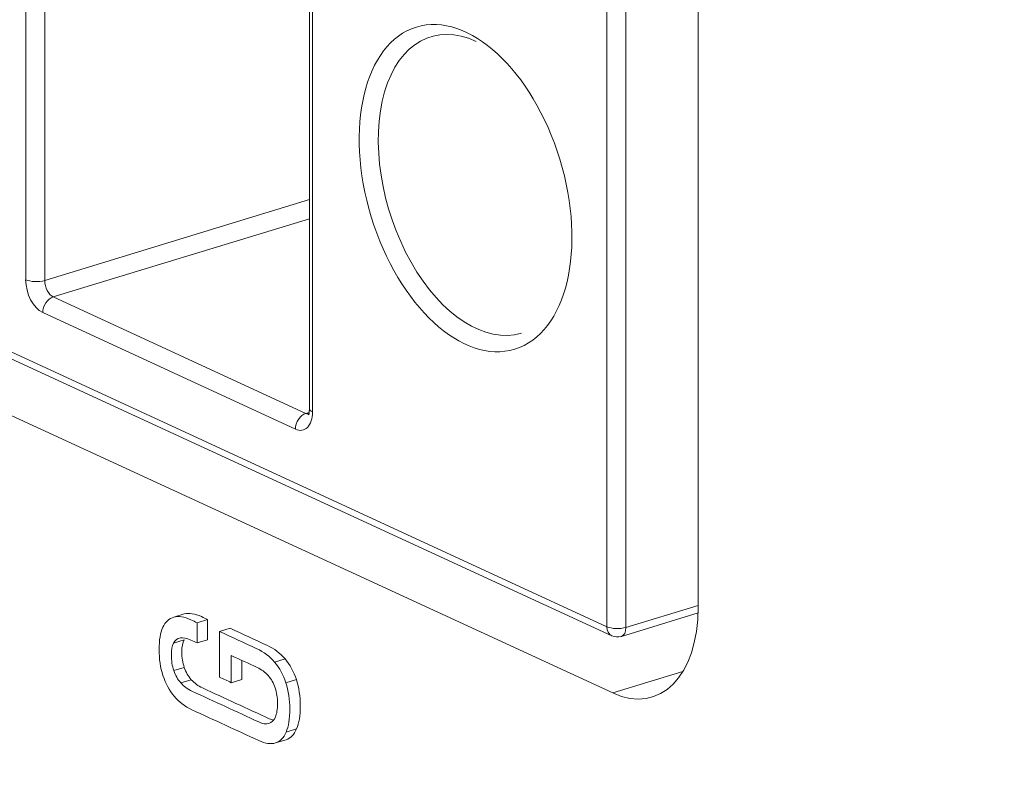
# Model space of a CAD drawing. Header units: millimetres. Extents: x 990 to 1809, y 0 to 562.
# Tile 501 of 550: x 1617.31 to 1624.59, y 154.67 to 160.2. Entities that reach past the tile are written whole.
import ezdxf

# ---------------------------------------------------------------- set-up
doc = ezdxf.new("R2010")
doc.units = ezdxf.units.MM
doc.layers.add('1', color=7, linetype='Continuous', true_color=0xffffff)
doc.layers.add('10', color=7, linetype='Continuous')

msp = doc.modelspace()

# ---------------------------------------------------------------- linework, layer by layer
at = {"layer": '1', "color": 7, "linetype": 'Continuous', "lineweight": 18}
for p, q in [((1622.3249, 155.8506), (1622.3249, 164.9708)), ((1604.5813, 163.1087), (1621.6937, 155.2149)), ((1618.5246, 155.7993), (1618.447, 155.7756)), ((1618.6975, 155.7583), (1618.6199, 155.7346)), ((1618.8629, 155.6935), (1618.7853, 155.6698)), ((1618.5236, 155.6081), (1618.4461, 155.5844)), ((1618.6975, 155.6092), (1618.6199, 155.5855)), ((1619.2705, 155.4662), (1619.193, 155.4425)), ((1618.5246, 155.404), (1618.447, 155.3803)), ((1621.6937, 155.2149), (1622.2117, 155.3732)), ((1618.5767, 155.313), (1618.4992, 155.2893)), ((1618.9502, 155.3148), (1618.8726, 155.2911)), ((1619.3539, 155.3135), (1619.2764, 155.2898)), ((1619.3555, 154.949), (1619.278, 154.9253)), ((1619.2771, 154.869), (1619.1995, 154.8453))]:
    msp.add_line(p, q, dxfattribs=at)
msp.add_ellipse((1621.6937, 156.1417), major_axis=(0.2922, -0.9564), ratio=0.585049, start_param=5.80191, end_param=7.372706, dxfattribs=at)
for points, knots in [([(1602.3029, 176.4155), (1610.893, 172.4529), (1619.4832, 168.4903), (1632.3685, 162.5465), (1638.8111, 159.5745), (1645.2538, 156.6026), (1648.4751, 155.1166), (1649.5489, 154.6213), (1651.1595, 153.8783), (1651.6964, 153.6306), (1652.3675, 153.3211), (1652.5017, 153.2591), (1652.703, 153.1662), (1652.7701, 153.1353), (1652.8708, 153.0888), (1652.9043, 153.0734), (1652.9548, 153.0502), (1652.9716, 153.0425), (1652.9927, 153.0329), (1652.997, 153.031), (1653.0057, 153.0274), (1653.0147, 153.024), (1653.0242, 153.021), (1653.034, 153.0182), (1653.0391, 153.0169), (1653.0542, 153.0129), (1653.0641, 153.0101), (1653.0835, 153.0043), (1653.0931, 153.0012), (1653.1219, 152.992), (1653.1412, 152.9857), (1653.1988, 152.9667), (1653.2371, 152.9537), (1653.3514, 152.9131), (1653.4268, 152.8844), (1653.6514, 152.7941), (1653.7991, 152.7285), (1653.9456, 152.6591)], [0, 0, 0, 0, 0.5, 0.5, 0.75, 0.875, 0.875, 0.9375, 0.9375, 0.96875, 0.96875, 0.976563, 0.976563, 0.980469, 0.980469, 0.982422, 0.982422, 0.983398, 0.983398, 0.983643, 0.983643, 0.983887, 0.984131, 0.984131, 0.984375, 0.984375, 0.984863, 0.984863, 0.985352, 0.985352, 0.986328, 0.986328, 0.988281, 0.988281, 0.992188, 0.992188, 1, 1, 1, 1]), ([(1618.447, 155.7756), (1618.4824, 155.7851), (1618.5249, 155.7785), (1618.5744, 155.7557), (1618.5896, 155.7487), (1618.6048, 155.7416), (1618.6199, 155.7346)], [0, 0, 0, 0, 0.5, 0.5, 0.5, 1, 1, 1, 1]), ([(1618.5246, 155.7993), (1618.56, 155.8088), (1618.6024, 155.8022), (1618.6519, 155.7794), (1618.6671, 155.7723), (1618.6823, 155.7653), (1618.6975, 155.7583)], [0, 0, 0, 0, 0.5, 0.5, 0.5, 1, 1, 1, 1]), ([(1618.3673, 155.343), (1618.3482, 155.4018), (1618.3386, 155.4663), (1618.3386, 155.6053), (1618.3479, 155.66), (1618.3663, 155.7005)], [0, 0, 0, 0, 0.5, 0.5, 1, 1, 1, 1]), ([(1618.8629, 155.6935), (1618.9549, 155.6511), (1619.047, 155.6086), (1619.139, 155.5661), (1619.1902, 155.5425), (1619.2341, 155.5092), (1619.2705, 155.4662)], [0, 0, 0, 0, 0.5, 0.5, 0.5, 1, 1, 1, 1]), ([(1618.6199, 155.5855), (1618.6048, 155.5925), (1618.5896, 155.5995), (1618.5744, 155.6065), (1618.5435, 155.6207), (1618.5173, 155.626), (1618.4956, 155.6223)], [0, 0, 0, 0, 0.5, 0.5, 0.5, 1, 1, 1, 1]), ([(1618.5236, 155.6081), (1618.5124, 155.5865), (1618.5067, 155.5566), (1618.5067, 155.5184), (1618.5067, 155.4769), (1618.5127, 155.4388), (1618.5246, 155.404)], [0, 0, 0, 0, 0.5, 0.5, 0.5, 1, 1, 1, 1]), ([(1618.7853, 155.6698), (1618.8774, 155.6274), (1618.9694, 155.5849), (1619.0615, 155.5424), (1619.1127, 155.5188), (1619.1565, 155.4855), (1619.193, 155.4425)], [0, 0, 0, 0, 0.5, 0.5, 0.5, 1, 1, 1, 1]), ([(1618.4461, 155.5844), (1618.4348, 155.5628), (1618.4291, 155.5329), (1618.4291, 155.4947), (1618.4291, 155.4532), (1618.4351, 155.4151), (1618.447, 155.3803)], [0, 0, 0, 0, 0.5, 0.5, 0.5, 1, 1, 1, 1]), ([(1619.1455, 155.343), (1619.1229, 155.3688), (1619.0957, 155.3889), (1619.064, 155.4035), (1619.0002, 155.433), (1618.9364, 155.4624), (1618.8726, 155.4919)], [0, 0, 0, 0, 0.5, 0.5, 0.5, 1, 1, 1, 1]), ([(1618.4992, 155.2893), (1618.5219, 155.2635), (1618.5494, 155.2432), (1618.5815, 155.2284), (1618.7463, 155.1524), (1618.911, 155.0764), (1619.0758, 155.0004), (1619.1049, 154.987), (1619.1298, 154.9834), (1619.1507, 154.9897)], [0, 0, 0, 0, 0.333333, 0.333333, 0.333333, 0.666667, 0.666667, 0.666667, 1, 1, 1, 1]), ([(1618.5767, 155.313), (1618.5995, 155.2872), (1618.627, 155.2669), (1618.6591, 155.2521), (1618.8238, 155.1761), (1618.9886, 155.1001), (1619.1534, 155.0241), (1619.164, 155.0191), (1619.1742, 155.0155), (1619.1838, 155.0133)], [0, 0, 0, 0, 0.422307, 0.422307, 0.422307, 0.844615, 0.844615, 0.844615, 1, 1, 1, 1]), ([(1619.1982, 155.0366), (1619.2091, 155.0616), (1619.2145, 155.0954), (1619.2145, 155.1796), (1619.2086, 155.2177), (1619.1969, 155.2524)], [0, 0, 0, 0, 0.5, 0.5, 1, 1, 1, 1]), ([(1619.2764, 155.2898), (1619.2954, 155.231), (1619.305, 155.1665), (1619.305, 155.025), (1619.296, 154.9679), (1619.278, 154.9253)], [0, 0, 0, 0, 0.5, 0.5, 1, 1, 1, 1]), ([(1619.3539, 155.3135), (1619.373, 155.2547), (1619.3826, 155.1902), (1619.3826, 155.0487), (1619.3736, 154.9916), (1619.3555, 154.949)], [0, 0, 0, 0, 0.5, 0.5, 1, 1, 1, 1]), ([(1619.1995, 154.8453), (1619.1652, 154.8347), (1619.124, 154.8405), (1619.0758, 154.8627), (1618.911, 154.9387), (1618.7463, 155.0147), (1618.5815, 155.0907), (1618.5303, 155.1143), (1618.4866, 155.1475), (1618.4503, 155.1904)], [0, 0, 0, 0, 0.333333, 0.333333, 0.333333, 0.666667, 0.666667, 0.666667, 1, 1, 1, 1])]:
    msp.add_open_spline(points, degree=3, knots=knots, dxfattribs=at)
for points in [[(1554.3022, 161.6948), (1582.5426, 148.6677), (1610.783, 135.6407), (1639.0234, 122.6136)], [(1618.3663, 155.7005), (1618.3848, 155.7411), (1618.4117, 155.7662), (1618.447, 155.7756)], [(1618.6975, 155.7583), (1618.6975, 155.7086), (1618.6975, 155.6589), (1618.6975, 155.6092)], [(1618.6199, 155.7346), (1618.6199, 155.6849), (1618.6199, 155.6352), (1618.6199, 155.5855)], [(1618.4956, 155.6223), (1618.4739, 155.6186), (1618.4574, 155.606), (1618.4461, 155.5844)], [(1618.7853, 155.3313), (1618.7853, 155.4441), (1618.7853, 155.557), (1618.7853, 155.6698)], [(1618.8726, 155.4919), (1618.8726, 155.4249), (1618.8726, 155.358), (1618.8726, 155.2911)], [(1619.2705, 155.4662), (1619.307, 155.4233), (1619.3348, 155.3724), (1619.3539, 155.3135)], [(1618.5246, 155.404), (1618.5366, 155.3692), (1618.5539, 155.3388), (1618.5767, 155.313)], [(1618.9502, 155.4561), (1618.9502, 155.409), (1618.9502, 155.3619), (1618.9502, 155.3148)], [(1619.193, 155.4425), (1619.2295, 155.3996), (1619.2572, 155.3487), (1619.2764, 155.2898)], [(1618.4503, 155.1904), (1618.4141, 155.2333), (1618.3864, 155.2841), (1618.3673, 155.343)], [(1618.447, 155.3803), (1618.459, 155.3455), (1618.4764, 155.3151), (1618.4992, 155.2893)], [(1618.8726, 155.2911), (1618.8435, 155.3045), (1618.8144, 155.3179), (1618.7853, 155.3313)], [(1619.1969, 155.2524), (1619.1852, 155.2871), (1619.168, 155.3173), (1619.1455, 155.343)], [(1619.1507, 154.9897), (1619.1715, 154.9961), (1619.1873, 155.0117), (1619.1982, 155.0366)], [(1619.278, 154.9253), (1619.26, 154.8826), (1619.2338, 154.8559), (1619.1995, 154.8453)], [(1619.3555, 154.949), (1619.3375, 154.9063), (1619.3114, 154.8796), (1619.2771, 154.869)]]:
    msp.add_open_spline(points, degree=3, dxfattribs=at)
at = {"layer": '10', "color": 7, "linetype": 'Continuous', "lineweight": 18}
for p, q in [((1604.1593, 163.7737), (1621.6504, 155.7052)), ((1604.195, 163.7066), (1621.686, 155.6381)), ((1621.6504, 155.7052), (1621.6504, 162.8513)), ((1621.7911, 162.8459), (1621.7911, 155.6998)), ((1617.3518, 161.7054), (1617.3518, 158.2721)), ((1617.4925, 161.7), (1617.4925, 158.2666)), ((1619.4502, 160.7508), (1619.4502, 157.3174)), ((1619.4727, 160.7271), (1619.4727, 157.2937)), ((1617.4925, 158.2666), (1619.4503, 158.8648)), ((1619.4503, 158.7237), (1617.5556, 158.1448)), ((1617.5556, 158.1448), (1619.424, 157.283)), ((1619.3464, 157.1666), (1617.478, 158.0285)), ((1619.424, 157.283), (1619.4476, 157.2902)), ((1621.7911, 155.6998), (1622.3249, 155.8629)), ((1621.7572, 155.6333), (1622.3243, 155.8066))]:
    msp.add_line(p, q, dxfattribs=at)
msp.add_arc((1621.7279, 155.7289), 0.1, 245.23646, 286.98957, dxfattribs=at)
msp.add_ellipse((1620.6052, 158.9497), major_axis=(-0.3641, 1.1917), ratio=0.585049, dxfattribs=at)
for centre, major_axis, ratio, start_param, end_param in [((1620.6828, 158.9734), (0.3349, -1.096), 0.585049, 2.660317, 6.283163), ((1617.4293, 158.2958), (0.1, 0), 0.375419, 3.824717, 5.395513), ((1617.478, 158.2138), (-0.0584, 0.1913), 0.585049, 1.089521, 2.660317), ((1617.5556, 158.2375), (0.0292, -0.0956), 0.585049, 4.231114, 5.80191), ((1617.5556, 158.0522), (0.0419, 0.0908), 0.718873, 0.57051, 2.141307), ((1619.3464, 157.3519), (-0.0584, 0.1913), 0.585049, 2.660317, 4.231114), ((1619.424, 157.1903), (0.0419, 0.0908), 0.718873, 0.57051, 2.141307), ((1619.424, 157.3756), (0.0292, -0.0956), 0.585049, 5.80191, 6.272954), ((1619.5502, 157.3174), (-0.1, 0), 0.375419, 6.283179, 6.966309), ((1621.7279, 155.7289), (0.0419, 0.0908), 0.718873, 2.141307, 3.14159), ((1621.7279, 155.7289), (0.1, 0), 0.375419, 3.824717, 5.395513), ((1621.7279, 155.7289), (-0.0292, 0.0956), 0.585049, 3.141595, 4.231114)]:
    msp.add_ellipse(centre, major_axis=major_axis, ratio=ratio, start_param=start_param, end_param=end_param, dxfattribs=at)
msp.add_open_spline([(1619.4502, 157.3174), (1619.4499, 157.3072), (1619.4487, 157.291), (1619.4436, 157.2757), (1619.4416, 157.2731), (1619.4417, 157.2732)], degree=3, knots=[0, 0, 0, 0, 0.357476, 0.687752, 1, 1, 1, 1], dxfattribs=at)

doc.saveas('drawing.dxf')
